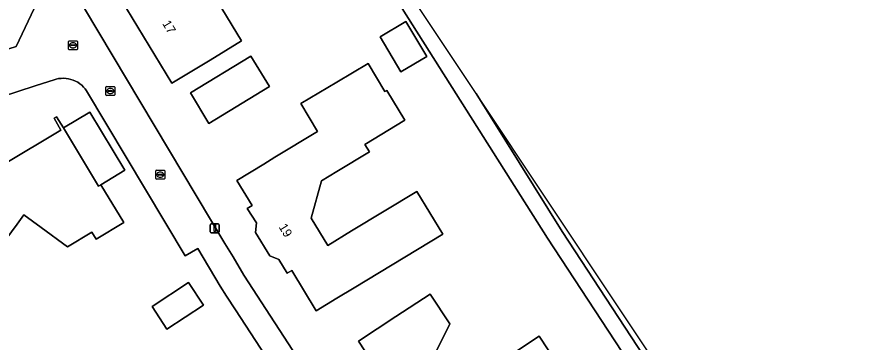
# Model space of a CAD drawing. Extents: x 163426 to 164192, y 380329 to 381641.
# Drawn here: x 163964.1 to 164058.6, y 381462.6 to 381499 of the extents above; entities that cross this region are included whole.
import ezdxf

# ---------------------------------------------------------------- set-up
doc = ezdxf.new("R2010")
doc.units = 0
for name, color, linetype in [('IMGEO_Erf', 7, 'Continuous'), ('IMGEO_Groenvoorziening', 7, 'Continuous'), ('IMGEO_Kolk', 7, 'Continuous'), ('IMGEO_Lichtmast', 7, 'Continuous'), ('IMGEO_Pand', 7, 'Continuous'), ('IMGEO_Pand_nummerreeks', 7, 'Continuous'), ('IMGEO_Rioolput', 7, 'Continuous'), ('IMGEO_Voetpad_open', 7, 'Continuous'), ('IMGEO_Waterloop', 7, 'Continuous')]:
    doc.layers.add(name, color=color, linetype=linetype)

msp = doc.modelspace()

# ---------------------------------------------------------------- linework, layer by layer
at = {"layer": 'IMGEO_Erf'}
for points in [[(163956.341, 381493.279), (163964.025, 381495.72), (163966.052, 381500), (163973.423, 381515.564), (163973.823, 381516.962), (163956.301, 381540.24), (163955.331, 381539.124), (163953.476, 381538.912), (163952.296, 381539.936), (163952.244, 381541.803), (163953.286, 381543.004)], [(164023.628, 381474.232), (163992.18, 381523.944), (163978.185, 381516.404), (163976.657, 381515.579), (163975.975, 381514.421), (163970.31, 381502.298), (163971.683, 381500), (163987.428, 381473.648), (163988.35, 381472.13), (163989.559, 381470.087), (164000, 381454.069), (164003.788, 381448.257), (164030.535, 381407.433)], [(164000, 381448.773), (163988.623, 381466.189), (163987.625, 381467.735), (163986.92, 381468.857), (163984.386, 381473.071), (163982.99, 381472.248), (163971.917, 381490.743), (163971.755, 381490.97), (163971.573, 381491.181), (163971.373, 381491.376), (163971.156, 381491.552), (163970.925, 381491.707), (163970.68, 381491.842), (163970.425, 381491.954), (163970.16, 381492.043), (163969.889, 381492.108), (163969.613, 381492.148), (163969.334, 381492.163), (163969.055, 381492.154), (163968.779, 381492.12), (163968.506, 381492.061), (163968.401, 381492.031), (163966.142, 381491.311), (163958.654, 381488.897)], [(164040.602, 381285.906), (164103.583, 381360.483), (164097.186, 381370.24), (164090.739, 381379.1), (164091.417, 381379.642), (164088.396, 381383.37), (164087.821, 381382.878), (164084.758, 381386.702), (164072.04, 381403.223), (164058.506, 381421.148), (164023.628, 381474.232)]]:
    msp.add_lwpolyline(points, dxfattribs=at)
for points in [[(163981.491, 381491.603), (163976.387, 381500), (163975.707, 381501.118), (163976.875, 381501.829), (163976.247, 381502.87), (163977.111, 381506.457), (163978.163, 381507.101), (163977.452, 381508.263), (163986.979, 381514.068), (163989.573, 381509.794), (163991.731, 381506.238), (163987.059, 381503.402), (163987.952, 381501.93), (163986.472, 381501.031), (163987.098, 381500), (163989.313, 381496.35), (163985.766, 381494.198)], [(164004.846, 381496.814), (164007.753, 381498.536), (164010.092, 381494.588), (164007.185, 381492.866)], [(163985.647, 381487.107), (163983.572, 381490.527), (163990.352, 381494.642), (163992.427, 381491.222)], [(164001.948, 381468.68), (164000, 381467.502), (163997.669, 381466.092), (163994.935, 381470.627), (163994.42, 381470.316), (163993.486, 381471.852), (163992.463, 381472.242), (163990.859, 381474.885), (163990.997, 381475.969), (163989.942, 381477.581), (163990.477, 381477.893), (163988.787, 381480.696), (163991.787, 381482.538), (163993.053, 381483.304), (163997.833, 381486.197), (163995.948, 381489.331), (164000, 381491.73), (164003.497, 381493.802), (164005.389, 381490.673), (164005.607, 381490.802), (164007.625, 381487.465), (164003.151, 381484.737), (164003.644, 381483.925), (164000, 381481.718), (163998.261, 381480.664), (163997.108, 381476.486), (163998.968, 381473.415), (164001.66, 381475.045), (164008.972, 381479.473), (164011.871, 381474.681)], [(163972.974, 381474.129), (163972.508, 381474.899), (163969.768, 381473.254), (163966.811, 381475.44), (163964.892, 381476.859), (163964.126, 381475.821), (163962.847, 381474.092), (163960.226, 381470.547), (163958.81, 381468.632), (163955.82, 381470.824), (163951.788, 381473.781), (163958.879, 381483.349), (163961.103, 381481.593), (163962.583, 381482.484), (163969.016, 381486.359), (163968.275, 381487.678), (163968.557, 381487.847), (163969.317, 381486.589), (163972.284, 381488.368), (163976.22, 381481.849), (163973.526, 381480.222), (163976.08, 381475.995)], [(163980.92, 381464.031), (163979.258, 381466.564), (163983.356, 381469.253), (163985.018, 381466.719)], [(164017.043, 381448.38), (164016.499, 381449.208), (164010.561, 381445.306), (164008.632, 381448.231), (164007.536, 381448.495), (164007.746, 381449.607), (164003.055, 381456.753), (164005.355, 381458.261), (164002.443, 381462.703), (164006.625, 381465.445), (164010.457, 381467.957), (164012.659, 381464.621), (164009.792, 381458.833), (164014.584, 381457.855), (164022.717, 381463.233), (164027.822, 381455.464), (164021.222, 381451.127)]]:
    msp.add_lwpolyline(points, close=True, dxfattribs=at)
at = {"layer": 'IMGEO_Groenvoorziening'}
for points in [[(164015.628, 381490.446), (164025.268, 381474.979), (164059.712, 381422.456), (164085.299, 381389.121), (164089.361, 381383.927), (164091.997, 381380.364), (164105.702, 381360.421), (164042.35, 381285.331)], [(164040.684, 381282.459), (164044.346, 381238.87), (164042.908, 381238.592), (164043.736, 381237.028), (164045, 381237.427), (164045.652, 381235.403), (164046.693, 381235.763), (164048.217, 381231.031), (164048.868, 381231.321), (164046.839, 381237.783), (164041.964, 381282.635), (164107.197, 381360.038), (164047.583, 381442.514), (164015.628, 381490.446)]]:
    msp.add_lwpolyline(points, dxfattribs=at)
at = {"layer": 'IMGEO_Kolk'}
for p, q in [((163974.07, 381490.304), (163974.07, 381491.156)), ((163974.145, 381491.23), (163974.997, 381491.23)), ((163974.329, 381490.724), (163974.329, 381490.736)), ((163974.767, 381490.687), (163974.369, 381490.687)), ((163974.372, 381490.773), (163974.77, 381490.773)), ((163974.558, 381491.01), (163974.583, 381491.01)), ((163974.813, 381490.736), (163974.813, 381490.724)), ((163975.071, 381491.156), (163975.071, 381490.304)), ((163974.997, 381490.23), (163974.145, 381490.23)), ((163974.581, 381490.45), (163974.556, 381490.45)), ((163979.677, 381480.926), (163979.677, 381481.778)), ((163979.752, 381481.852), (163980.604, 381481.852)), ((163979.936, 381481.346), (163979.936, 381481.358)), ((163980.374, 381481.309), (163979.976, 381481.309)), ((163979.979, 381481.395), (163980.377, 381481.395)), ((163980.165, 381481.632), (163980.19, 381481.632)), ((163980.42, 381481.358), (163980.42, 381481.346)), ((163980.678, 381481.778), (163980.678, 381480.926)), ((163980.604, 381480.852), (163979.752, 381480.852)), ((163980.188, 381481.072), (163980.163, 381481.072))]:
    msp.add_line(p, q, dxfattribs=at)
for points in [[(163974.07, 381490.304), (163974.07, 381491.156)], [(163974.145, 381491.23), (163974.997, 381491.23)], [(163975.071, 381491.156), (163975.071, 381490.304)], [(163974.997, 381490.23), (163974.145, 381490.23)], [(163979.677, 381480.926), (163979.677, 381481.778)], [(163979.752, 381481.852), (163980.604, 381481.852)], [(163980.678, 381481.778), (163980.678, 381480.926)], [(163980.604, 381480.852), (163979.752, 381480.852)]]:
    msp.add_lwpolyline(points, dxfattribs=at)
for centre, radius, start, end in [((163974.147, 381491.154), 0.0765, 91.55205, 178.44795), ((163974.147, 381491.154), 0.0765, 91.55205, 178.44795), ((163974.369, 381490.733), 0.0403, 85.87752, 175.75265), ((163974.366, 381490.723), 0.0366, 178.93798, 274.71019), ((163974.77, 381490.73), 0.043, 264.86636, 352.45326), ((163974.774, 381490.735), 0.0386, 1.73085, 96.63898), ((163974.995, 381491.154), 0.0765, 1.55205, 88.44795), ((163974.995, 381491.154), 0.0765, 1.55205, 88.44795), ((163974.147, 381490.306), 0.0765, 181.55205, 268.44795), ((163974.147, 381490.306), 0.0765, 181.55205, 268.44795), ((163974.995, 381490.306), 0.0765, 271.55205, 358.44795), ((163974.995, 381490.306), 0.0765, 271.55205, 358.44795), ((163979.754, 381481.776), 0.0765, 91.55205, 178.44795), ((163979.754, 381481.776), 0.0765, 91.55205, 178.44795), ((163979.976, 381481.355), 0.0403, 85.87752, 175.75265), ((163979.973, 381481.345), 0.0366, 178.93798, 274.71019), ((163980.377, 381481.352), 0.043, 264.86636, 352.45326), ((163980.381, 381481.357), 0.0386, 1.73085, 96.63898), ((163980.602, 381481.776), 0.0765, 1.55205, 88.44795), ((163980.602, 381481.776), 0.0765, 1.55205, 88.44795), ((163979.754, 381480.928), 0.0765, 181.55205, 268.44795), ((163979.754, 381480.928), 0.0765, 181.55205, 268.44795), ((163980.602, 381480.928), 0.0765, 271.55205, 358.44795), ((163980.602, 381480.928), 0.0765, 271.55205, 358.44795)]:
    msp.add_arc(centre, radius, start, end, dxfattribs=at)
for centre, major_axis, ratio, start_param, end_param in [((163974.557, 381490.73), (-0.387, 0.002), 0.722429, 4.712389, 7.853982), ((163974.582, 381490.73), (-0.39, 0.002), 0.717154, 1.570796, 4.712389), ((163980.164, 381481.352), (-0.387, 0.002), 0.722429, 4.712389, 7.853982), ((163980.189, 381481.352), (-0.39, 0.002), 0.717154, 1.570796, 4.712389)]:
    msp.add_ellipse(centre, major_axis=major_axis, ratio=ratio, start_param=start_param, end_param=end_param, dxfattribs=at)
at = {"layer": 'IMGEO_Lichtmast'}
for p, q in [((163985.794, 381474.947), (163985.794, 381475.747)), ((163985.794, 381475.747), (163985.794, 381474.947)), ((163985.894, 381475.847), (163986.684, 381475.847)), ((163986.684, 381475.847), (163985.894, 381475.847)), ((163986.784, 381475.747), (163986.784, 381474.947)), ((163986.784, 381474.947), (163986.784, 381475.747)), ((163986.684, 381474.847), (163985.894, 381474.847)), ((163985.894, 381474.847), (163986.684, 381474.847))]:
    msp.add_line(p, q, dxfattribs=at)
msp.add_lwpolyline([(163986.214, 381475.722), (163986.364, 381475.722), (163986.364, 381474.972), (163986.214, 381474.972), (163986.214, 381475.722)], dxfattribs=at)
for centre, start, end in [((163985.894, 381475.747), 90, 180), ((163985.894, 381475.747), 90, 180), ((163986.684, 381475.747), 0, 90), ((163986.684, 381475.747), 360, 90), ((163985.894, 381474.947), 180, 270), ((163985.894, 381474.947), 180, 270), ((163986.684, 381474.947), 270, 0), ((163986.684, 381474.947), 270, 0)]:
    msp.add_arc(centre, 0.1, start, end, dxfattribs=at)
at = {"layer": 'IMGEO_Pand'}
for points in [[(163981.491, 381491.603), (163985.766, 381494.198), (163989.313, 381496.35), (163987.098, 381500), (163986.472, 381501.031), (163987.952, 381501.93), (163987.059, 381503.402), (163991.731, 381506.238), (163989.573, 381509.794), (163986.979, 381514.068), (163977.452, 381508.263), (163978.163, 381507.101), (163977.111, 381506.457), (163976.247, 381502.87), (163976.875, 381501.829), (163975.707, 381501.118), (163976.387, 381500)], [(164004.846, 381496.814), (164007.185, 381492.866), (164010.092, 381494.588), (164007.753, 381498.536)], [(163985.647, 381487.107), (163992.427, 381491.222), (163990.352, 381494.642), (163983.572, 381490.527)], [(163998.261, 381480.664), (164000, 381481.718), (164003.644, 381483.925), (164003.151, 381484.737), (164007.625, 381487.465), (164005.607, 381490.802), (164005.389, 381490.673), (164003.497, 381493.802), (164000, 381491.73), (163995.948, 381489.331), (163997.833, 381486.197), (163993.053, 381483.304), (163991.787, 381482.538), (163988.787, 381480.696), (163990.477, 381477.893), (163989.942, 381477.581), (163990.997, 381475.969), (163990.859, 381474.885), (163992.463, 381472.242), (163993.486, 381471.852), (163994.42, 381470.316), (163994.935, 381470.627), (163997.669, 381466.092), (164000, 381467.502), (164001.948, 381468.68), (164011.871, 381474.681), (164008.972, 381479.473), (164001.66, 381475.045), (163998.968, 381473.415), (163997.108, 381476.486)], [(163973.261, 381480.062), (163969.317, 381486.589), (163968.557, 381487.847), (163968.275, 381487.678), (163969.016, 381486.359), (163962.583, 381482.484), (163961.103, 381481.593), (163958.879, 381483.349), (163951.788, 381473.781), (163955.82, 381470.824), (163958.81, 381468.632), (163960.226, 381470.547), (163962.847, 381474.092), (163964.126, 381475.821), (163964.892, 381476.859), (163966.811, 381475.44), (163969.768, 381473.254), (163972.508, 381474.899), (163972.974, 381474.129), (163976.08, 381475.995), (163973.526, 381480.222)], [(163969.317, 381486.589), (163973.261, 381480.062), (163973.526, 381480.222), (163976.22, 381481.849), (163972.284, 381488.368)], [(163980.92, 381464.031), (163985.018, 381466.719), (163983.356, 381469.253), (163979.258, 381466.564)], [(164027.822, 381455.464), (164022.717, 381463.233), (164014.584, 381457.855), (164009.792, 381458.833), (164012.659, 381464.621), (164010.457, 381467.957), (164006.625, 381465.445), (164002.443, 381462.703), (164005.355, 381458.261), (164003.055, 381456.753), (164007.746, 381449.607), (164007.536, 381448.495), (164008.632, 381448.231), (164010.561, 381445.306), (164016.499, 381449.208), (164017.043, 381448.38), (164021.222, 381451.127)]]:
    msp.add_lwpolyline(points, close=True, dxfattribs=at)
at = {"layer": 'IMGEO_Rioolput'}
for p, q in [((163969.965, 381496.362), (163970.817, 381496.362)), ((163969.89, 381495.436), (163969.89, 381496.288)), ((163970.149, 381495.856), (163970.149, 381495.868)), ((163970.587, 381495.819), (163970.189, 381495.819)), ((163970.192, 381495.905), (163970.59, 381495.905)), ((163970.401, 381495.582), (163970.376, 381495.582)), ((163970.378, 381496.142), (163970.403, 381496.142)), ((163970.633, 381495.868), (163970.633, 381495.856)), ((163970.891, 381496.288), (163970.891, 381495.436)), ((163970.817, 381495.362), (163969.965, 381495.362))]:
    msp.add_line(p, q, dxfattribs=at)
for points in [[(163969.965, 381496.362), (163970.817, 381496.362)], [(163969.89, 381495.436), (163969.89, 381496.288)], [(163970.891, 381496.288), (163970.891, 381495.436)], [(163970.817, 381495.362), (163969.965, 381495.362)]]:
    msp.add_lwpolyline(points, dxfattribs=at)
for centre, radius, start, end in [((163969.967, 381496.286), 0.0765, 91.55205, 178.44795), ((163969.967, 381496.286), 0.0765, 91.55205, 178.44795), ((163970.815, 381496.286), 0.0765, 1.55205, 88.44795), ((163970.815, 381496.286), 0.0765, 1.55205, 88.44795), ((163969.967, 381495.438), 0.0765, 181.55205, 268.44795), ((163969.967, 381495.438), 0.0765, 181.55205, 268.44795), ((163970.189, 381495.865), 0.0403, 85.87752, 175.75265), ((163970.186, 381495.855), 0.0366, 178.93798, 274.71019), ((163970.59, 381495.862), 0.043, 264.86636, 352.45326), ((163970.594, 381495.867), 0.0386, 1.73085, 96.63898), ((163970.815, 381495.438), 0.0765, 271.55205, 358.44795), ((163970.815, 381495.438), 0.0765, 271.55205, 358.44795)]:
    msp.add_arc(centre, radius, start, end, dxfattribs=at)
for centre, major_axis, ratio, start_param, end_param in [((163970.377, 381495.862), (-0.387, 0.002), 0.722429, 4.712389, 7.853982), ((163970.402, 381495.862), (-0.39, 0.002), 0.717154, 1.570796, 4.712389)]:
    msp.add_ellipse(centre, major_axis=major_axis, ratio=ratio, start_param=start_param, end_param=end_param, dxfattribs=at)
at = {"layer": 'IMGEO_Voetpad_open'}
for points in [[(163966.052, 381500), (163964.025, 381495.72), (163956.341, 381493.279)], [(164000, 381454.069), (163989.559, 381470.087), (163988.35, 381472.13), (163987.428, 381473.648), (163971.683, 381500)], [(163958.654, 381488.897), (163966.142, 381491.311), (163968.401, 381492.031), (163968.506, 381492.061), (163968.779, 381492.12), (163969.055, 381492.154), (163969.334, 381492.163), (163969.613, 381492.148), (163969.889, 381492.108), (163970.16, 381492.043), (163970.425, 381491.954), (163970.68, 381491.842), (163970.925, 381491.707), (163971.156, 381491.552), (163971.373, 381491.376), (163971.573, 381491.181), (163971.755, 381490.97), (163971.917, 381490.743), (163982.99, 381472.248), (163984.386, 381473.071), (163986.92, 381468.857), (163987.625, 381467.735), (163988.623, 381466.189), (164000, 381448.773)]]:
    msp.add_lwpolyline(points, dxfattribs=at)
at = {"layer": 'IMGEO_Waterloop'}
msp.add_lwpolyline([(163990.46, 381526.533), (163992.18, 381523.944), (164023.628, 381474.232), (164058.506, 381421.148), (164072.04, 381403.223), (164084.758, 381386.702), (164087.821, 381382.878), (164088.396, 381383.37), (164089.361, 381383.927), (164085.299, 381389.121), (164059.712, 381422.456), (164025.268, 381474.979), (164015.628, 381490.446), (163992.551, 381525.062)], close=True, dxfattribs=at)

# ---------------------------------------------------------------- texts
at = {"layer": 'IMGEO_Pand_nummerreeks'}
for s, rotation, p in [('17', 301.29468, (163980.37, 381498.298)), ('19', 301.25464, (163993.433, 381475.499))]:
    msp.add_text(s, height=1, rotation=rotation, dxfattribs=at).set_placement(p)

doc.saveas('drawing.dxf')
